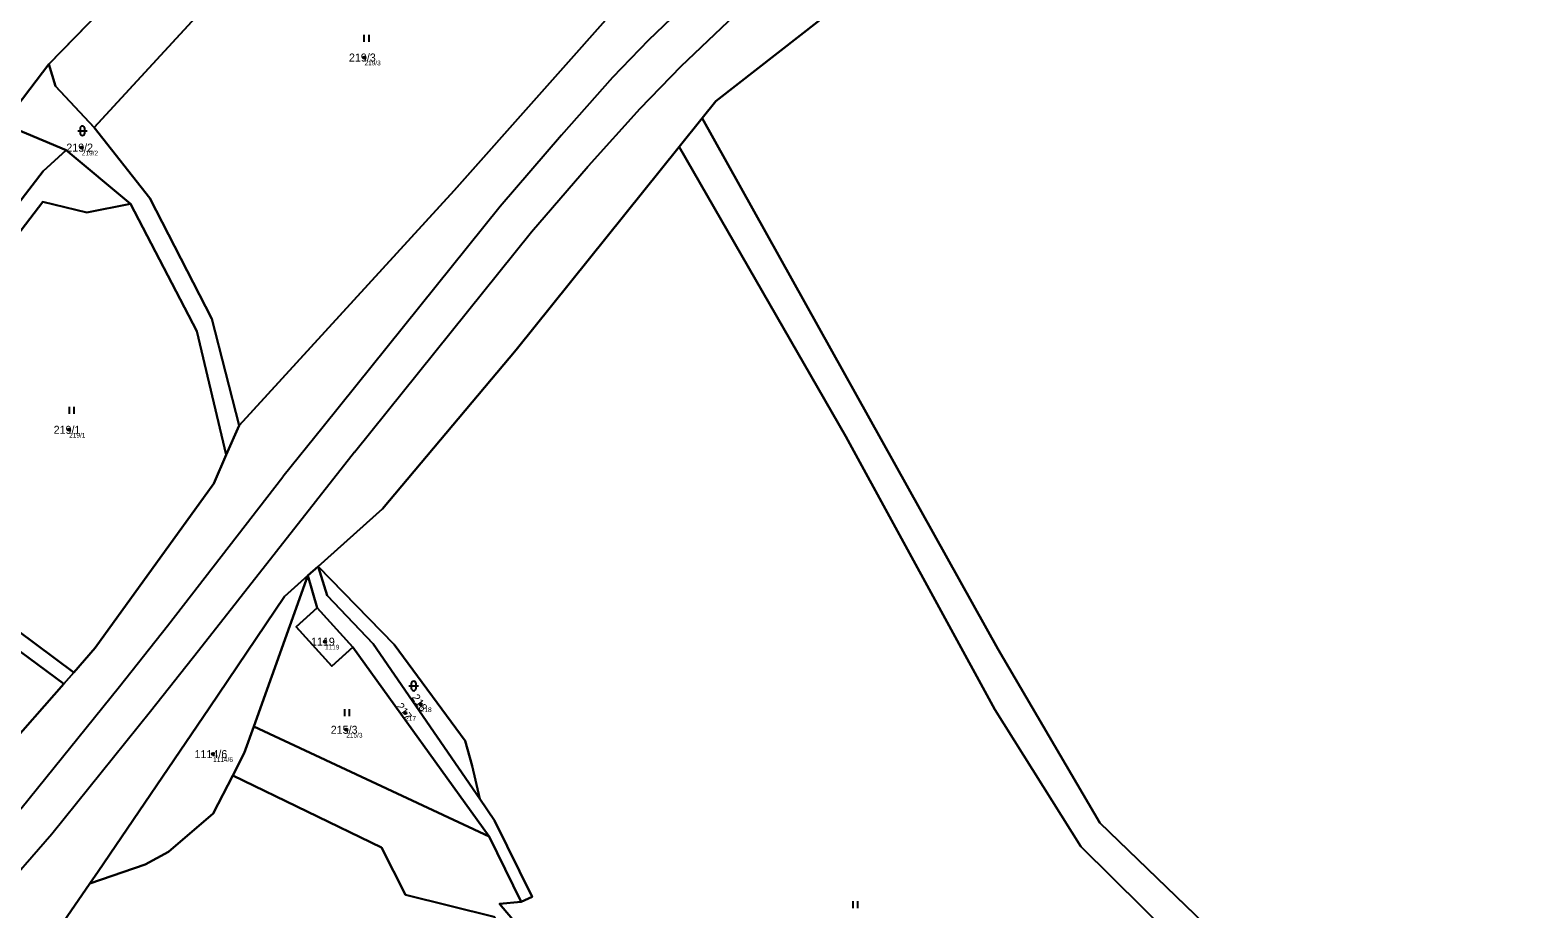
# Model space of a CAD drawing. Extents: x -554500 to -548272, y -1079733 to -1073730.
# Drawn here: x -552323 to -552002.8, y -1076811.2 to -1076624.7 of the extents above; entities that cross this region are included whole.
import ezdxf

# ---------------------------------------------------------------- set-up
doc = ezdxf.new("R2010")
doc.units = 0
for name, color, linetype in [('Definiční body', 7, 'Continuous'), ('Hranice parcel', 7, 'Continuous'), ('Parcelní čísla', 7, 'Continuous'), ('Polygon parcely', 7, 'Continuous'), ('Vnitřní kresba', 7, 'Continuous'), ('Značky kultur', 7, 'Continuous')]:
    doc.layers.add(name, color=color, linetype=linetype)

msp = doc.modelspace()

# ---------------------------------------------------------------- linework, layer by layer
at = {"layer": 'Definiční body'}
for centre in [(-552251.99, -1076630.50994), (-552312.02, -1076649.62994), (-552314.71, -1076709.53994), (-552260.38, -1076754.51994), (-552240.03, -1076767.80994), (-552243.33, -1076769.64994), (-552255.86, -1076773.21994), (-552284.14, -1076778.38994)]:
    msp.add_circle(centre, 0.25, dxfattribs=at)
at = {"layer": 'Hranice parcel'}
for p, q in [((-552280.44, -1076592.31), (-552319.05, -1076631.93)), ((-552319.05, -1076631.93), (-552328.68, -1076644.57)), ((-552328.68, -1076644.57), (-552315.32, -1076650.15)), ((-552180.28, -1076643.36), (-552185.17, -1076649.46)), ((-552315.32, -1076650.15), (-552301.65, -1076661.59)), ((-552281.34, -1076714.84), (-552278.63, -1076708.6)), ((-552261.86, -1076738.59), (-552264, -1076740.5)), ((-552264, -1076740.5), (-552275.48, -1076772.51)), ((-552262.06, -1076747.35), (-552264, -1076740.5)), ((-552262.06, -1076747.35), (-552254.47, -1076755.67)), ((-552225.48, -1076795.89), (-552254.47, -1076755.67)), ((-552315.85, -1076763.45), (-552313.73, -1076761.03)), ((-552328.64, -1076778.02), (-552315.85, -1076763.45)), ((-552225.48, -1076795.89), (-552275.48, -1076772.51)), ((-552218.72, -1076809.73), (-552225.48, -1076795.89)), ((-552310.33, -1076805.85), (-552321.39, -1076821.89))]:
    msp.add_line(p, q, dxfattribs=at)
for points in [[(-551741.79, -1076544.44), (-551804.47, -1076535.5), (-551863.78, -1076542.51), (-551921.68, -1076552.63), (-551987.57, -1076563.95), (-552055.38, -1076581.85), (-552093.92, -1076591.29), (-552133.7, -1076605.67), (-552177.37, -1076639.74), (-552180.28, -1076643.36)], [(-552268.85, -1076605.66), (-552285.34, -1076619.24), (-552309.39, -1076645.34)], [(-552278.63, -1076708.6), (-552232.91, -1076658.76), (-552196.25, -1076617.44)], [(-552309.39, -1076645.34), (-552317.62, -1076636.59), (-552319.05, -1076631.93)], [(-552278.63, -1076708.6), (-552284.38, -1076686.01), (-552297.56, -1076660.38), (-552309.39, -1076645.34)], [(-551952.84, -1076911.7), (-552037.18, -1076849.51), (-552095.79, -1076793), (-552117.46, -1076756.01), (-552180.28, -1076643.36)], [(-552315.32, -1076650.15), (-552320.2, -1076654.61), (-552354.93, -1076699.72)], [(-552185.17, -1076649.46), (-552219.76, -1076692.55), (-552248.14, -1076726.32), (-552261.86, -1076738.59)], [(-552053.61, -1076843.73), (-552099.85, -1076798.01), (-552118.09, -1076768.93), (-552149.72, -1076710.96), (-552185.17, -1076649.46)], [(-552301.65, -1076661.59), (-552310.98, -1076663.44), (-552320.31, -1076661.12), (-552358.6, -1076711.11), (-552348.15, -1076727.14), (-552329.94, -1076749.04), (-552313.73, -1076761.03)], [(-552281.34, -1076714.84), (-552287.6, -1076688.59), (-552301.65, -1076661.59)], [(-552315.85, -1076763.45), (-552332.57, -1076751.14), (-552357.89, -1076723.27), (-552367.25, -1076709.6)], [(-552313.73, -1076761.03), (-552309.19, -1076755.85), (-552283.97, -1076720.95), (-552281.34, -1076714.84)], [(-552261.86, -1076738.59), (-552245.68, -1076755.13), (-552230.6, -1076775.57), (-552229.14, -1076780.87), (-552227.51, -1076787.9)], [(-552227.51, -1076787.9), (-552250.12, -1076754.96), (-552259.92, -1076744.72), (-552261.86, -1076738.59)], [(-552310.33, -1076805.85), (-552308.58, -1076803.31), (-552284.98, -1076768.63), (-552268.97, -1076744.95), (-552264, -1076740.5)], [(-552254.47, -1076755.67), (-552258.89, -1076759.71), (-552266.48, -1076751.39), (-552262.06, -1076747.35)], [(-552275.48, -1076772.51), (-552277.51, -1076778.16), (-552279.98, -1076782.94)], [(-552279.98, -1076782.94), (-552284.15, -1076791.02), (-552293.63, -1076799.13), (-552298.55, -1076801.8), (-552310.33, -1076805.85)], [(-552150.87, -1076916.09), (-552159.4, -1076916.41), (-552168.49, -1076909.26), (-552181.49, -1076894.54), (-552192.4, -1076860.69), (-552224.41, -1076812.95), (-552243.29, -1076808.27), (-552248.38, -1076798.22), (-552279.98, -1076782.94)], [(-552227.51, -1076787.9), (-552224.37, -1076792.47), (-552216.4, -1076808.7), (-552218.72, -1076809.73)], [(-552218.72, -1076809.73), (-552223.34, -1076810.19), (-552188.63, -1076851.08), (-552181.15, -1076879.37), (-552175.15, -1076894.2), (-552161.36, -1076906.76), (-552147.64, -1076912.81), (-552136.91, -1076905.28), (-552122.57, -1076906.66), (-552092.95, -1076923.55), (-552063.59, -1076949.18), (-552065.39, -1076954.78), (-552093.44, -1076929.38), (-552116.31, -1076914.77), (-552142.34, -1076915.78)]]:
    msp.add_lwpolyline(points, dxfattribs=at)
at = {"layer": 'Polygon parcely'}
for points in [[(-552328.68, -1076644.57), (-552319.05, -1076631.93), (-552280.44, -1076592.31), (-552262.28, -1076574.86), (-552249.09, -1076565.67), (-552243.9, -1076561.97), (-552235.75, -1076556.15), (-552201.22, -1076532.88), (-552196.07, -1076529.9), (-552186.31, -1076524.73), (-552154.52, -1076510.74), (-552101.18, -1076522.96), (-552088.8, -1076524.21), (-552043.68, -1076520.48), (-552001.37, -1076522.97)], [(-551999.3, -1076526.07), (-552010.87, -1076527.63), (-552069.7, -1076539.42), (-552133.32, -1076566.09), (-552182.66, -1076602.14), (-552190.26, -1076610.7), (-552192.81, -1076613.57), (-552196.25, -1076617.44), (-552232.91, -1076658.76), (-552278.63, -1076708.6), (-552281.34, -1076714.84), (-552283.97, -1076720.95), (-552309.19, -1076755.85), (-552313.73, -1076761.03), (-552315.85, -1076763.45), (-552328.64, -1076778.02), (-552330.5, -1076780.14), (-552346.57, -1076799.53), (-552374.22, -1076832.9), (-552399.11, -1076854.21), (-552447.65, -1076889.79), (-552512.89, -1076927.79), (-552539.21, -1076938.07), (-552603.07, -1076955.53)], [(-552321.39, -1076821.89), (-552310.33, -1076805.85), (-552308.58, -1076803.31), (-552284.98, -1076768.63), (-552268.97, -1076744.95), (-552264, -1076740.5), (-552261.86, -1076738.59), (-552248.14, -1076726.32), (-552219.76, -1076692.55), (-552185.17, -1076649.46), (-552180.28, -1076643.36), (-552177.37, -1076639.74), (-552133.7, -1076605.67), (-552093.92, -1076591.29), (-552055.38, -1076581.85), (-551987.57, -1076563.95)], [(-551987.57, -1076563.95), (-552055.38, -1076581.85), (-552093.92, -1076591.29), (-552133.7, -1076605.67), (-552177.37, -1076639.74), (-552180.28, -1076643.36), (-552117.46, -1076756.01), (-552095.79, -1076793), (-552037.18, -1076849.51), (-551952.84, -1076911.7)], [(-552053.61, -1076843.73), (-552099.85, -1076798.01), (-552118.09, -1076768.93), (-552149.72, -1076710.96), (-552185.17, -1076649.46), (-552219.76, -1076692.55), (-552248.14, -1076726.32), (-552261.86, -1076738.59), (-552245.68, -1076755.13), (-552230.6, -1076775.57), (-552229.14, -1076780.87), (-552227.51, -1076787.9), (-552224.37, -1076792.47), (-552216.4, -1076808.7), (-552218.72, -1076809.73), (-552223.34, -1076810.19), (-552188.63, -1076851.08)], [(-552188.63, -1076851.08), (-552223.34, -1076810.19), (-552218.72, -1076809.73), (-552225.48, -1076795.89), (-552275.48, -1076772.51), (-552277.51, -1076778.16), (-552279.98, -1076782.94), (-552248.38, -1076798.22), (-552243.29, -1076808.27), (-552224.41, -1076812.95)]]:
    msp.add_lwpolyline(points, dxfattribs=at)
for points in [[(-552215.17, -1076578.8), (-552226.11, -1076571.64), (-552268.85, -1076605.66), (-552285.34, -1076619.24), (-552309.39, -1076645.34), (-552297.56, -1076660.38), (-552284.38, -1076686.01), (-552278.63, -1076708.6), (-552232.91, -1076658.76), (-552196.25, -1076617.44), (-552203.25, -1076598.17)], [(-552280.44, -1076592.31), (-552319.05, -1076631.93), (-552317.62, -1076636.59), (-552309.39, -1076645.34), (-552285.34, -1076619.24), (-552268.85, -1076605.66)], [(-552315.32, -1076650.15), (-552301.65, -1076661.59), (-552287.6, -1076688.59), (-552281.34, -1076714.84), (-552278.63, -1076708.6), (-552284.38, -1076686.01), (-552297.56, -1076660.38), (-552309.39, -1076645.34), (-552317.62, -1076636.59), (-552319.05, -1076631.93), (-552328.68, -1076644.57)], [(-552343.64, -1076667.72), (-552351.39, -1076680.15), (-552359.59, -1076686.75), (-552372.73, -1076695.7), (-552354.93, -1076699.72), (-552320.2, -1076654.61), (-552315.32, -1076650.15), (-552328.68, -1076644.57), (-552337.53, -1076656.18), (-552342.63, -1076665.81)], [(-552037.18, -1076849.51), (-552095.79, -1076793), (-552117.46, -1076756.01), (-552180.28, -1076643.36), (-552185.17, -1076649.46), (-552149.72, -1076710.96), (-552118.09, -1076768.93), (-552099.85, -1076798.01), (-552053.61, -1076843.73), (-552047.53, -1076849.68), (-552042.48, -1076854.66), (-551956.85, -1076915.76), (-551926.88, -1076935.22), (-551805.11, -1077023), (-551803.29, -1077021.07), (-551925.99, -1076930.06), (-551952.84, -1076911.7)], [(-552315.85, -1076763.45), (-552313.73, -1076761.03), (-552329.94, -1076749.04), (-552348.15, -1076727.14), (-552358.6, -1076711.11), (-552320.31, -1076661.12), (-552310.98, -1076663.44), (-552301.65, -1076661.59), (-552315.32, -1076650.15), (-552320.2, -1076654.61), (-552354.93, -1076699.72), (-552367.25, -1076709.6), (-552357.89, -1076723.27), (-552332.57, -1076751.14)], [(-552287.6, -1076688.59), (-552301.65, -1076661.59), (-552310.98, -1076663.44), (-552320.31, -1076661.12), (-552358.6, -1076711.11), (-552348.15, -1076727.14), (-552329.94, -1076749.04), (-552313.73, -1076761.03), (-552309.19, -1076755.85), (-552283.97, -1076720.95), (-552281.34, -1076714.84)], [(-552398.68, -1076730.92), (-552363.22, -1076769.03), (-552351.68, -1076758.33), (-552328.64, -1076778.02), (-552315.85, -1076763.45), (-552332.57, -1076751.14), (-552357.89, -1076723.27), (-552367.25, -1076709.6), (-552380.53, -1076720.26), (-552385.07, -1076722.64)], [(-552264, -1076740.5), (-552262.06, -1076747.35), (-552254.47, -1076755.67), (-552225.48, -1076795.89), (-552218.72, -1076809.73), (-552216.4, -1076808.7), (-552224.37, -1076792.47), (-552227.51, -1076787.9), (-552250.12, -1076754.96), (-552259.92, -1076744.72), (-552261.86, -1076738.59)], [(-552227.51, -1076787.9), (-552229.14, -1076780.87), (-552230.6, -1076775.57), (-552245.68, -1076755.13), (-552261.86, -1076738.59), (-552259.92, -1076744.72), (-552250.12, -1076754.96)], [(-552310.33, -1076805.85), (-552298.55, -1076801.8), (-552293.63, -1076799.13), (-552284.15, -1076791.02), (-552279.98, -1076782.94), (-552277.51, -1076778.16), (-552275.48, -1076772.51), (-552264, -1076740.5), (-552268.97, -1076744.95), (-552284.98, -1076768.63), (-552308.58, -1076803.31)], [(-552258.89, -1076759.71), (-552266.48, -1076751.39), (-552262.06, -1076747.35), (-552264, -1076740.5), (-552275.48, -1076772.51), (-552225.48, -1076795.89), (-552254.47, -1076755.67)], [(-552262.06, -1076747.35), (-552266.48, -1076751.39), (-552258.89, -1076759.71), (-552254.47, -1076755.67)], [(-552248.38, -1076798.22), (-552279.98, -1076782.94), (-552284.15, -1076791.02), (-552293.63, -1076799.13), (-552298.55, -1076801.8), (-552310.33, -1076805.85), (-552321.39, -1076821.89), (-552297.2, -1076854.34), (-552224.62, -1076936.61), (-552214.47, -1076946.82), (-552210.15, -1076942.51), (-552158.11, -1076990.46), (-552131.22, -1077011.75), (-552097.31, -1076982.58), (-552114.57, -1076960.85), (-552150.87, -1076916.09), (-552159.4, -1076916.41), (-552168.49, -1076909.26), (-552181.49, -1076894.54), (-552192.4, -1076860.69), (-552224.41, -1076812.95), (-552243.29, -1076808.27)]]:
    msp.add_lwpolyline(points, close=True, dxfattribs=at)
at = {"layer": 'Vnitřní kresba'}
for p, q in [((-552191.62, -1076626.74), (-552170.58, -1076606.64)), ((-552164.85, -1076613.38), (-552184.79, -1076632.41)), ((-552199.26, -1076634.66), (-552191.62, -1076626.74)), ((-552184.79, -1076632.41), (-552193.54, -1076641.39)), ((-552210.13, -1076646.97), (-552199.26, -1076634.66)), ((-552193.54, -1076641.39), (-552204.5, -1076653.6)), ((-552210.13, -1076646.97), (-552223.14, -1076662.13)), ((-552216.51, -1076667.52), (-552204.5, -1076653.6)), ((-552223.14, -1076662.13), (-552260.74, -1076708.89)), ((-552254.1, -1076714.28), (-552216.51, -1076667.52)), ((-552260.74, -1076708.89), (-552269.31, -1076719.52)), ((-552254.1, -1076714.28), (-552287.23, -1076756.49)), ((-552293.83, -1076751.13), (-552269.31, -1076719.52)), ((-552304.02, -1076764), (-552293.83, -1076751.13)), ((-552287.23, -1076756.49), (-552297.42, -1076769.35)), ((-552324.99, -1076789.97), (-552304.02, -1076764)), ((-552297.42, -1076769.35), (-552318.36, -1076795.36)), ((-552318.36, -1076795.36), (-552332.33, -1076811.38))]:
    msp.add_line(p, q, dxfattribs=at)
at = {"layer": 'Značky kultur'}
for p, q in [((-552252.021, -1076627.19), (-552252.021, -1076625.69)), ((-552251.02, -1076627.19), (-552251.02, -1076625.69)), ((-552312.901, -1076646.061), (-552310.899, -1076646.061)), ((-552312.401, -1076645.561), (-552312.401, -1076646.562)), ((-552311.399, -1076646.562), (-552311.399, -1076645.561)), ((-552314.661, -1076706.13), (-552314.661, -1076704.63)), ((-552313.66, -1076706.13), (-552313.66, -1076704.63)), ((-552242.541, -1076763.921), (-552240.539, -1076763.921)), ((-552242.041, -1076763.421), (-552242.041, -1076764.422)), ((-552241.039, -1076764.422), (-552241.039, -1076763.421)), ((-552256.161, -1076770.33), (-552256.161, -1076768.83)), ((-552255.16, -1076770.33), (-552255.16, -1076768.83)), ((-552148.211, -1076811.08), (-552148.211, -1076809.58)), ((-552147.21, -1076811.08), (-552147.21, -1076809.58))]:
    msp.add_line(p, q, dxfattribs=at)
for centre, start, end in [((-552311.9, -1076645.5609), 0, 180), ((-552311.9, -1076646.5609), 180, 359.9878861), ((-552241.54, -1076763.4209), 0, 180), ((-552241.54, -1076764.4209), 180, 359.9878861)]:
    msp.add_arc(centre, 0.5, start, end, dxfattribs=at)

# ---------------------------------------------------------------- texts
at = {"layer": 'Definiční body'}
for s, p in [('219/3', (-552251.99, -1076632.166)), ('219/2', (-552312.02, -1076651.286)), ('219/1', (-552314.71, -1076711.196)), ('1119', (-552260.38, -1076756.176)), ('217', (-552243.33, -1076771.306)), ('218', (-552240.03, -1076769.466)), ('215/3', (-552255.86, -1076774.876)), ('1114/6', (-552284.14, -1076780.046))]:
    msp.add_text(s, height=0.999996, dxfattribs=at).set_placement(p)
at = {"layer": 'Parcelní čísla'}
for s, p in [('219/3', (-552255.288, -1076631.36)), ('219/2', (-552315.318, -1076650.48)), ('219/1', (-552318.008, -1076710.39)), ('1119', (-552263.354, -1076755.37)), ('215/3', (-552259.158, -1076774.07)), ('1114/6', (-552288.087, -1076779.24))]:
    msp.add_text(s, height=1.699998, dxfattribs=at).set_placement(p)
for s, rotation, p in [('217', 306, (-552245.384, -1076768.268)), ('218', 304, (-552242.034, -1076766.357))]:
    msp.add_text(s, height=1.699998, rotation=rotation, dxfattribs=at).set_placement(p)

doc.saveas('drawing.dxf')
